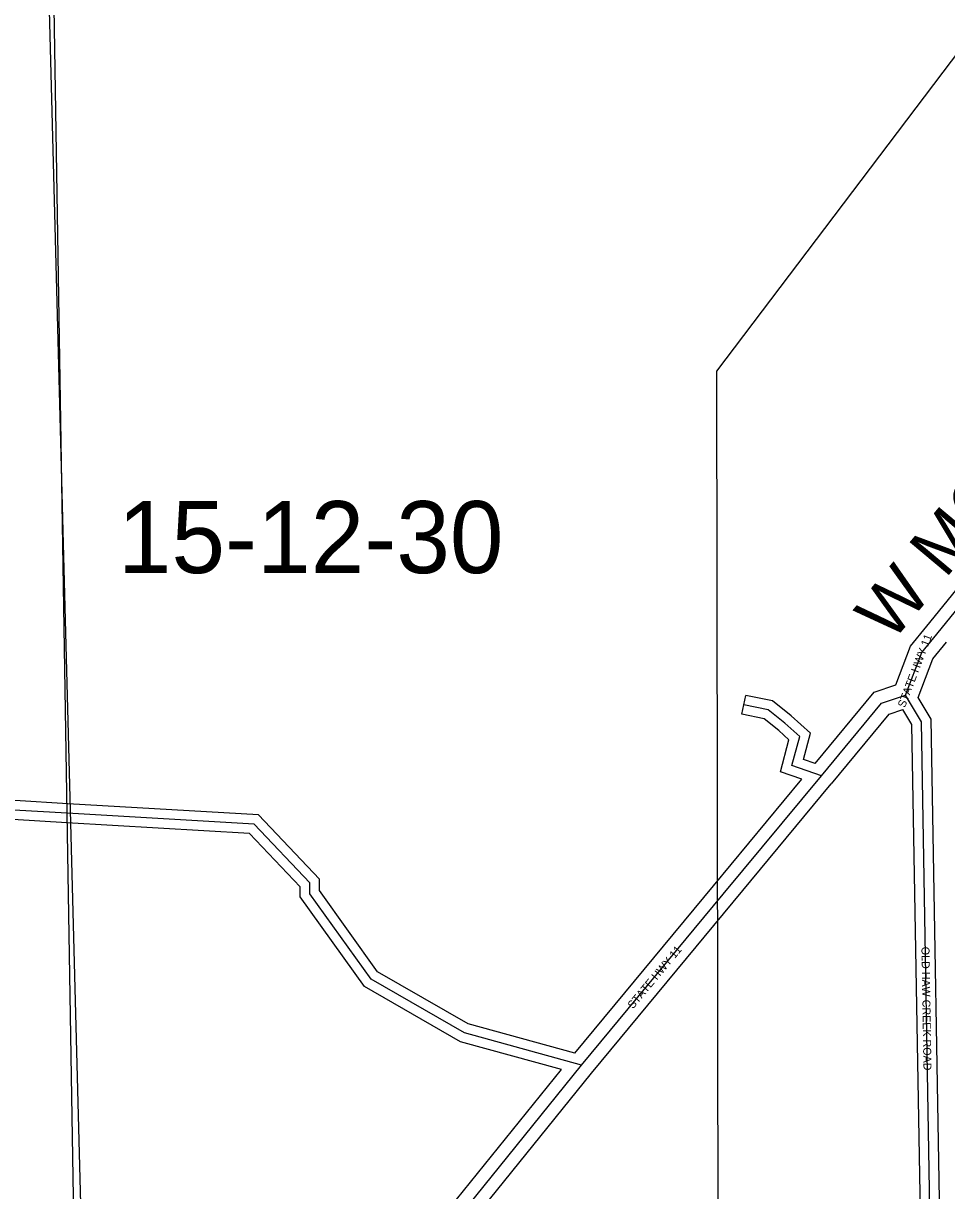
# Model space of a CAD drawing. Extents: x 457167 to 656239, y 1787309 to 1969297.
# Drawn here: x 569552 to 572436, y 1861886 to 1865532 of the extents above; entities that cross this region are included whole.
import ezdxf

# ---------------------------------------------------------------- set-up
doc = ezdxf.new("R2010")
doc.units = 0
for name, color, linetype in [('Level 1', 7, 'Continuous'), ('Level 2', 7, 'Continuous'), ('Level 22', 7, 'Continuous'), ('Level 23', 7, 'Continuous'), ('Level 28', 7, 'Continuous'), ('Level 31', 7, 'Continuous'), ('Level 32', 7, 'Continuous'), ('Level 34', 7, 'Continuous'), ('Level 5', 7, 'Continuous'), ('Level 8', 7, 'Continuous')]:
    doc.layers.add(name, color=color, linetype=linetype)

msp = doc.modelspace()

# ---------------------------------------------------------------- linework, layer by layer
at = {"layer": 'Level 1'}
msp.add_line((569615.691, 1866243.956), (569751.086, 1861047.655), dxfattribs=at)
at = {"layer": 'Level 22'}
for p, q in [((571738.378, 1862811.895), (572045.062, 1863181.744)), ((571296.051, 1862277.632), (571738.378, 1862811.895)), ((570305.333, 1861053.368), (571296.051, 1862277.632))]:
    msp.add_line(p, q, dxfattribs=at)
for points in [[(572405.052, 1863624.201), (572993.849, 1864349.057), (573060.81, 1864407.089)], [(572307.874, 1863433.876), (572358.139, 1863566.852), (572405.052, 1863624.201)], [(572045.062, 1863181.744), (572232.71, 1863408.954), (572307.874, 1863433.876)]]:
    msp.add_lwpolyline(points, dxfattribs=at)
at = {"layer": 'Level 23'}
for p, q in [((571707.586, 1862837.427), (571984.206, 1863171.018)), ((571769.171, 1862786.361), (572075.855, 1863156.211)), ((571274.759, 1862314.636), (571707.567, 1862837.403)), ((571327.146, 1862252.469), (571769.19, 1862786.386)), ((570274.239, 1861078.531), (571233.41, 1862263.81)), ((570336.428, 1861028.206), (571327.146, 1862252.469))]:
    msp.add_line(p, q, dxfattribs=at)
for points in [[(572374.091, 1863649.528), (572965.007, 1864376.994), (573032.205, 1864435.227)], [(572277.196, 1863465.845), (572323.036, 1863587.116), (572374.091, 1863649.528)], [(572347.581, 1863425.788), (572393.242, 1863546.589), (572436.012, 1863598.873)], [(572025.092, 1863220.378), (572209.197, 1863443.301), (572277.196, 1863465.846)], [(572075.905, 1863156.272), (572256.223, 1863374.608), (572299.645, 1863389.004)]]:
    msp.add_lwpolyline(points, dxfattribs=at)
at = {"layer": 'Level 31'}
for points in [[(569689.374, 1863064.593), (569522.63, 1863074.436), (568839.29, 1863192.758), (568564.652, 1863335.22), (568298.487, 1863560.936), (568206.91, 1863594.606), (567356.184, 1863446.808), (565887.406, 1862908.89), (565578.366, 1862643.096), (565436.617, 1862593.261), (564911.048, 1862544.727), (564443.79, 1862396.058)], [(572388.045, 1861583.894), (572357.651, 1863350.128), (572307.874, 1863433.876)], [(572045.062, 1863181.744), (571952.84, 1863213.588), (571977.233, 1863304.441), (571930.862, 1863346), (571878.762, 1863387.572), (571802.736, 1863403.381)], [(571296.051, 1862277.632), (570929.643, 1862378.832), (570638.18, 1862546.043), (570447.203, 1862813.389), (570447.279, 1862846.844), (570272.661, 1863030.516), (569689.374, 1863064.593)]]:
    msp.add_lwpolyline(points, dxfattribs=at)
at = {"layer": 'Level 32'}
msp.add_line((571796.628, 1863374.008), (571808.843, 1863432.753), dxfattribs=at)
for points in [[(569691.141, 1863094.541), (569526.084, 1863104.285), (568848.983, 1863221.527), (568581.473, 1863360.291), (568313.833, 1863587.257), (568209.706, 1863625.541), (567348.396, 1863475.906), (565871.974, 1862935.186), (565563.086, 1862669.526), (565430.166, 1862622.793), (564905.051, 1862574.301), (564473.235, 1862436.908)], [(569687.606, 1863034.646), (569519.176, 1863044.586), (568829.596, 1863163.989), (568547.831, 1863310.149), (568283.141, 1863534.615), (568204.113, 1863563.671), (567363.972, 1863417.711), (565902.838, 1862882.593), (565593.646, 1862616.668), (565443.068, 1862563.729), (564917.045, 1862515.152), (564473.937, 1862374.166)], [(572025.091, 1863220.377), (571989.066, 1863232.818), (572010.99, 1863314.473), (571950.246, 1863368.914), (571891.879, 1863415.487), (571808.843, 1863432.753)], [(572417.466, 1861617.797), (572387.51, 1863358.609), (572347.581, 1863425.788)], [(572358.049, 1861583.378), (572327.792, 1863341.648), (572299.645, 1863389.004)], [(571984.206, 1863171.018), (571916.613, 1863194.358), (571943.477, 1863294.409), (571911.479, 1863323.086), (571865.646, 1863359.657), (571796.628, 1863374.008)], [(571274.758, 1862314.636), (570941.284, 1862406.741), (570658.787, 1862568.808), (570477.225, 1862822.973), (570477.307, 1862858.8), (570286.24, 1863059.775), (569691.123, 1863094.543)], [(571233.41, 1862263.81), (570918.002, 1862350.923), (570617.573, 1862523.278), (570417.181, 1862803.806), (570417.251, 1862834.887), (570259.083, 1863001.259), (569687.624, 1863034.644)]]:
    msp.add_lwpolyline(points, dxfattribs=at)
at = {"layer": 'Level 5'}
msp.add_lwpolyline([(564454.324, 1858274.511), (564428.542, 1860642.117), (564453.682, 1860683.698), (564562.184, 1860725.05), (566171.938, 1860986.684), (571723.016, 1861081.395), (571718.311, 1864445.254), (573158.238, 1866349.691), (573016.914, 1866475.191), (572920.542, 1867617.586), (572945.981, 1867750.869), (573991.879, 1868964.67)], dxfattribs=at)
at = {"layer": 'Level 8'}
msp.add_lwpolyline([(569722.917, 1861044.269), (569688.899, 1863064.298), (569644.873, 1865775.338), (569640.871, 1865995.341), (569636.869, 1866283.346), (569631.866, 1866539.35), (569631.866, 1866573.35), (569627.864, 1866829.354), (569617.858, 1867427.362), (569593.845, 1868889.384), (570889.866, 1868928.401), (571073.869, 1868933.403), (571287.873, 1868943.406), (571851.882, 1868954.413), (571813.871, 1870180.431), (571153.86, 1870155.422), (571085.851, 1870906.433), (571060.851, 1870981.433), (571052.848, 1871223.437)], dxfattribs=at)

# ---------------------------------------------------------------- texts
at = {"layer": 'Level 2'}
msp.add_text('15-12-30', height=225, dxfattribs=at).set_placement((569847.43, 1863814.864))
at = {"layer": 'Level 28'}
msp.add_text('W MOODY BLVD', height=160, rotation=50.029533, dxfattribs=at).set_placement((572263.779, 1863594.991))
at = {"layer": 'Level 34'}
for s, rotation, p in [('STATE HWY 11', 69.292753, (572305.609, 1863392.535)), ('STATE HWY 11', 50.377417, (571456.341, 1862451.638)), ('OLD HAW CREEK ROAD', 270.985336, (572357.246, 1862647.242))]:
    msp.add_text(s, height=25, rotation=rotation, dxfattribs=at).set_placement(p)

doc.saveas('drawing.dxf')
